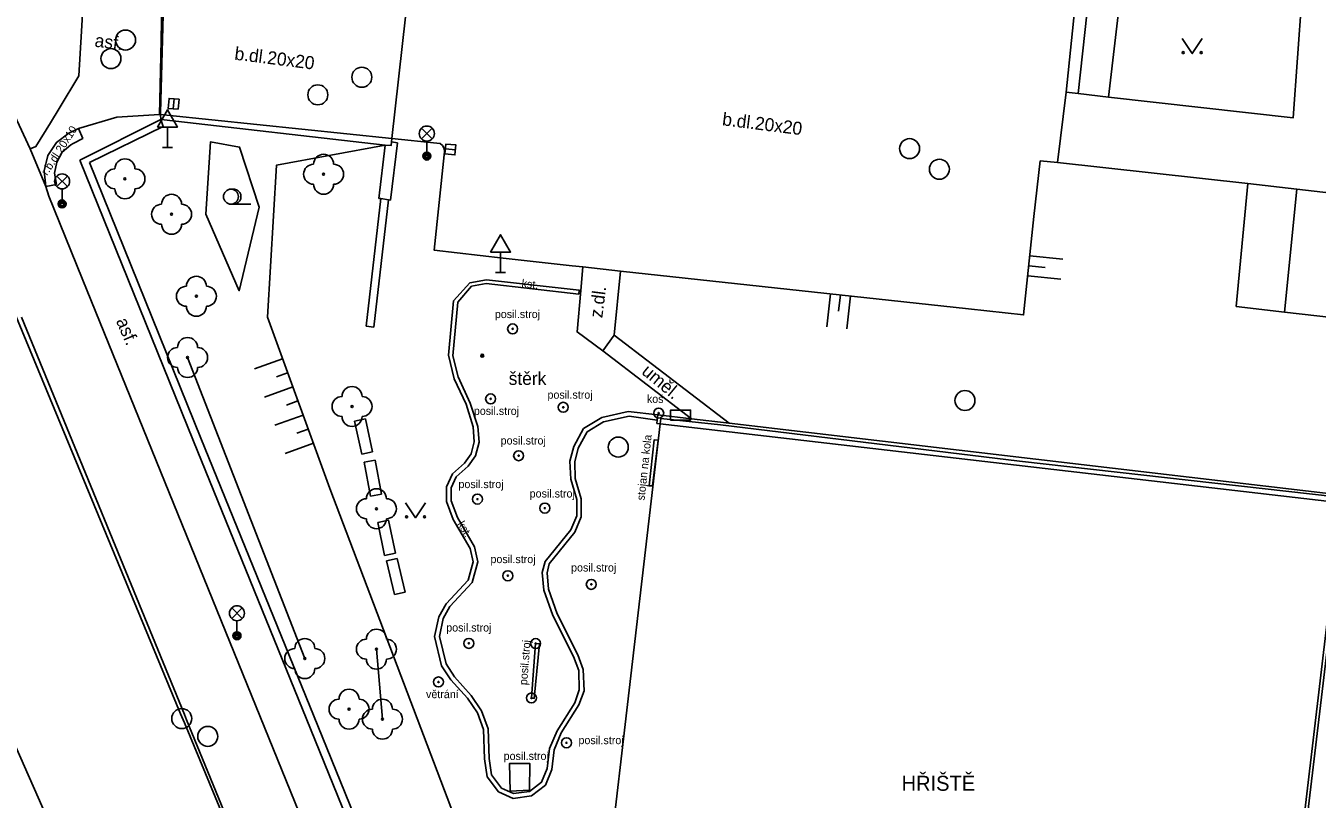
# Model space of a CAD drawing. Extents: x -595546 to -593986, y -1160845 to -1159202.
# Drawn here: x -594568 to -594503.5, y -1159866.2 to -1159827.5 of the extents above; entities that cross this region are included whole.
import ezdxf

# ---------------------------------------------------------------- set-up
doc = ezdxf.new("R2010")
doc.units = 0
for name, color, linetype in [('Level 20', 7, 'Continuous'), ('Level 22', 7, 'Continuous'), ('Level 24', 7, 'Continuous'), ('Level 25', 7, 'Continuous'), ('Level 27', 7, 'Continuous'), ('Level 33', 7, 'Continuous'), ('Level 34', 7, 'Continuous'), ('Level 36', 7, 'Continuous'), ('Specificka linie pasportu komunikaci', 7, 'Continuous'), ('TM - chodniky - VP', 7, 'Continuous'), ('TM - horni hrana svahu', 7, 'Continuous'), ('TM - hranice souvisleho porostu (skupiny stromu_ kere)', 7, 'Continuous'), ('TM - komunikace - VP', 7, 'Continuous'), ('TM - lavicka', 7, 'Continuous'), ('TM - letecke snimky - pomocna linie', 7, 'Continuous'), ('TM - plot drateny_ kovovy - VP', 7, 'Continuous'), ('TM - plot zivy neuzavreny', 7, 'Continuous'), ('TM - podezdivka plotu - VP', 7, 'Continuous'), ('TM - pomocna konstrukcni linie', 7, 'Continuous'), ('TM - popis objektu', 7, 'Continuous'), ('TM - popis povrchu', 7, 'Continuous'), ('TM - poznamka', 7, 'Continuous'), ('TM - predmet maleho rozsahu (zamereny obvodem)', 7, 'Continuous'), ('TM - rozhrani mezi zpev. plochami mezi sebou - VP', 7, 'Continuous'), ('TM - rozhrani ploch obecne - VP', 7, 'Continuous'), ('TM - srafovani', 7, 'Continuous'), ('TM - vjezd na pozemek', 7, 'Continuous')]:
    doc.layers.add(name, color=color, linetype=linetype)

msp = doc.modelspace()

# ---------------------------------------------------------------- linework, layer by layer
at = {"layer": 'Level 20'}
for radius in [0.075, 0.0204]:
    msp.add_circle((-594545.2, -1159844.02), radius, dxfattribs=at)
at = {"layer": 'Level 22'}
for centre in [(-594553.13, -1159834.95), (-594563.06, -1159835.18), (-594560.73, -1159836.95), (-594559.49, -1159841.05), (-594559.93, -1159844.11), (-594551.71, -1159846.56), (-594550.49, -1159851.67), (-594550.49, -1159858.69), (-594554.07, -1159859.16), (-594551.86, -1159861.69), (-594550.19, -1159862.19)]:
    msp.add_circle(centre, 0.05, dxfattribs=at)
for centre, start, end in [((-594563.06, -1159834.68), 0, 180), ((-594553.13, -1159834.45), 0, 180), ((-594563.56, -1159835.18), 90, 270), ((-594562.56, -1159835.18), 270, 90), ((-594553.63, -1159834.95), 90, 270), ((-594552.63, -1159834.95), 270, 90), ((-594563.06, -1159835.68), 180, 0), ((-594553.13, -1159835.45), 180, 0), ((-594560.73, -1159836.45), 0, 180), ((-594561.23, -1159836.95), 90, 270), ((-594560.23, -1159836.95), 270, 90), ((-594560.73, -1159837.45), 180, 0), ((-594559.49, -1159840.55), 0, 180), ((-594559.99, -1159841.05), 90, 270), ((-594558.99, -1159841.05), 270, 90), ((-594559.49, -1159841.55), 180, 0), ((-594559.93, -1159843.61), 0, 180), ((-594560.43, -1159844.11), 90, 270), ((-594559.43, -1159844.11), 270, 90), ((-594559.93, -1159844.61), 180, 0), ((-594551.71, -1159846.06), 0, 180), ((-594552.21, -1159846.56), 90, 270), ((-594551.21, -1159846.56), 270, 90), ((-594551.71, -1159847.06), 180, 0), ((-594550.99, -1159851.67), 90, 270), ((-594550.49, -1159851.17), 0, 180), ((-594549.99, -1159851.67), 270, 90), ((-594550.49, -1159852.17), 180, 0), ((-594554.07, -1159858.66), 0, 180), ((-594550.99, -1159858.69), 90, 270), ((-594550.49, -1159858.19), 0, 180), ((-594549.99, -1159858.69), 270, 90), ((-594554.57, -1159859.16), 90, 270), ((-594553.57, -1159859.16), 270, 90), ((-594550.49, -1159859.19), 180, 0), ((-594554.07, -1159859.66), 180, 0), ((-594551.86, -1159861.19), 0, 180), ((-594552.36, -1159861.69), 90, 270), ((-594551.36, -1159861.69), 270, 90), ((-594550.19, -1159861.69), 0, 180), ((-594550.69, -1159862.19), 90, 270), ((-594549.69, -1159862.19), 270, 90), ((-594551.86, -1159862.19), 180, 0), ((-594550.19, -1159862.69), 180, 0)]:
    msp.add_arc(centre, 0.5, start, end, dxfattribs=at)
at = {"layer": 'Level 24'}
msp.add_lwpolyline([(-594535.787, -1159847.238), (-594534.787, -1159847.238), (-594534.787, -1159846.738), (-594535.787, -1159846.738)], close=True, dxfattribs=at)
at = {"layer": 'Level 25'}
for centre, radius in [((-594543.68, -1159842.68), 0.25), ((-594543.68, -1159842.68), 0.0303), ((-594544.78, -1159846.18), 0.25), ((-594544.78, -1159846.18), 0.0303), ((-594541.15, -1159846.6), 0.25), ((-594541.15, -1159846.6), 0.0303), ((-594536.38, -1159846.89), 0.25), ((-594536.38, -1159846.89), 0.0303), ((-594543.38, -1159849.02), 0.25), ((-594543.38, -1159849.02), 0.0303), ((-594545.44, -1159851.19), 0.25), ((-594545.44, -1159851.19), 0.0303), ((-594542.07, -1159851.64), 0.25), ((-594542.07, -1159851.64), 0.0303), ((-594543.92, -1159855.02), 0.25), ((-594543.92, -1159855.02), 0.0303), ((-594539.75, -1159855.45), 0.25), ((-594539.75, -1159855.45), 0.0303), ((-594545.87, -1159858.4), 0.25), ((-594542.53, -1159858.41), 0.25), ((-594545.87, -1159858.4), 0.0303), ((-594542.53, -1159858.41), 0.0303), ((-594547.39, -1159860.33), 0.25), ((-594547.39, -1159860.33), 0.0303), ((-594542.74, -1159861.13), 0.25), ((-594542.74, -1159861.13), 0.0303), ((-594540.99, -1159863.37), 0.25), ((-594540.99, -1159863.37), 0.0303)]:
    msp.add_circle(centre, radius, dxfattribs=at)
at = {"layer": 'Level 27'}
for p, q in [((-594560.653, -1159831.679), (-594560.607, -1159831.181)), ((-594547.039, -1159833.687), (-594546.541, -1159833.733))]:
    msp.add_line(p, q, dxfattribs=at)
for points in [[(-594560.404, -1159831.702), (-594560.358, -1159831.204), (-594560.856, -1159831.158), (-594560.902, -1159831.656)], [(-594547.062, -1159833.936), (-594546.564, -1159833.982), (-594546.518, -1159833.484), (-594547.016, -1159833.438)]]:
    msp.add_lwpolyline(points, close=True, dxfattribs=at)
for centre in [(-594563.03, -1159828.24), (-594563.76, -1159829.17), (-594551.22, -1159830.1), (-594553.42, -1159830.98), (-594523.84, -1159833.67), (-594522.35, -1159834.7), (-594521.07, -1159846.26), (-594538.4, -1159848.59), (-594560.22, -1159862.16), (-594558.92, -1159863.05)]:
    msp.add_circle(centre, 0.5, dxfattribs=at)
at = {"layer": 'Level 33'}
for p, q in [((-594548.235, -1159833.18), (-594547.705, -1159832.65)), ((-594548.235, -1159832.65), (-594547.705, -1159833.18)), ((-594547.97, -1159833.29), (-594547.97, -1159834.04)), ((-594566.465, -1159835.57), (-594565.935, -1159835.04)), ((-594566.465, -1159835.04), (-594565.935, -1159835.57)), ((-594566.2, -1159835.68), (-594566.2, -1159836.43)), ((-594557.725, -1159857.16), (-594557.195, -1159856.63)), ((-594557.725, -1159856.63), (-594557.195, -1159857.16)), ((-594557.46, -1159857.27), (-594557.46, -1159858.02))]:
    msp.add_line(p, q, dxfattribs=at)
for centre, radius in [((-594547.97, -1159832.915), 0.375), ((-594547.97, -1159834.04), 0.2), ((-594547.97, -1159834.04), 0.145), ((-594547.97, -1159834.04), 0.0876), ((-594566.2, -1159835.305), 0.375), ((-594566.2, -1159836.43), 0.2), ((-594566.2, -1159836.43), 0.145), ((-594566.2, -1159836.43), 0.0876), ((-594557.46, -1159856.895), 0.375), ((-594557.46, -1159858.02), 0.2), ((-594557.46, -1159858.02), 0.145), ((-594557.46, -1159858.02), 0.0876)]:
    msp.add_circle(centre, radius, dxfattribs=at)
at = {"layer": 'Level 34'}
for p, q in [((-594560.94, -1159832.592), (-594560.94, -1159833.61)), ((-594561.19, -1159833.61), (-594560.69, -1159833.61)), ((-594544.28, -1159838.842), (-594544.28, -1159839.86)), ((-594544.53, -1159839.86), (-594544.03, -1159839.86))]:
    msp.add_line(p, q, dxfattribs=at)
for points in [[(-594561.44, -1159832.592), (-594560.44, -1159832.592), (-594560.94, -1159831.726)], [(-594544.78, -1159838.842), (-594543.78, -1159838.842), (-594544.28, -1159837.976)]]:
    msp.add_lwpolyline(points, close=True, dxfattribs=at)
at = {"layer": 'Level 36'}
msp.add_line((-594557.76, -1159836.445), (-594556.76, -1159836.445), dxfattribs=at)
for points in [[(-594510.21, -1159828.17), (-594509.71, -1159828.92), (-594509.21, -1159828.17)], [(-594549.03, -1159851.37), (-594548.53, -1159852.12), (-594548.03, -1159851.37)]]:
    msp.add_lwpolyline(points, dxfattribs=at)
for centre, radius in [((-594510.16, -1159828.87), 0.05), ((-594509.261, -1159828.87), 0.05), ((-594557.76, -1159836.07), 0.375), ((-594548.98, -1159852.07), 0.05), ((-594548.081, -1159852.07), 0.05)]:
    msp.add_circle(centre, radius, dxfattribs=at)
msp.add_arc((-594557.635, -1159836.07), 0.375, 260.40593, 99.59407, dxfattribs=at)
at = {"layer": 'Specificka linie pasportu komunikaci'}
msp.add_lwpolyline([(-594586.63, -1159795.25), (-594584.88, -1159801.73), (-594582.83, -1159807.79), (-594578.37, -1159818.9), (-594571.13, -1159835.74), (-594560.28, -1159861.92), (-594560.09, -1159862.37), (-594543.98, -1159901.22)], dxfattribs=at)
at = {"layer": 'TM - chodniky - VP'}
for points in [[(-594514.53, -1159822.82), (-594515.42, -1159830.92)], [(-594513.9, -1159831.09), (-594513.19, -1159825.12), (-594504.24, -1159826.12)], [(-594504.24, -1159826.12), (-594504.67, -1159832.13), (-594513.9, -1159831.09)], [(-594515.42, -1159830.92), (-594516.02, -1159830.84)], [(-594516.44, -1159834.36), (-594506.93, -1159835.41)], [(-594506.93, -1159835.41), (-594504.49, -1159835.69)], [(-594504.49, -1159835.69), (-594480.65, -1159838.44)], [(-594539.18, -1159843.78), (-594540.46, -1159842.83), (-594540.28, -1159840.76), (-594540.18, -1159839.58)], [(-594538.29, -1159839.79), (-594538.6, -1159842.99)], [(-594538.6, -1159842.99), (-594532.85, -1159847.39)], [(-594534.74, -1159847.17), (-594539.18, -1159843.78)]]:
    msp.add_lwpolyline(points, dxfattribs=at)
at = {"layer": 'TM - horni hrana svahu'}
msp.add_lwpolyline([(-594540.65, -1159883.25), (-594546.27, -1159867.91), (-594552.82, -1159850.66), (-594555.94, -1159842.1), (-594555.48, -1159834.49), (-594550.05, -1159833.49)], dxfattribs=at)
at = {"layer": 'TM - hranice souvisleho porostu (skupiny stromu_ kere)'}
msp.add_lwpolyline([(-594559.02, -1159836.94), (-594558.79, -1159833.33), (-594557.33, -1159833.59), (-594556.35, -1159836.59), (-594557.35, -1159840.77), (-594559.02, -1159836.94)], dxfattribs=at)
at = {"layer": 'TM - komunikace - VP'}
for points in [[(-594516.02, -1159830.84), (-594515.53, -1159826.15), (-594518.23, -1159825.85), (-594520.7, -1159825.58)], [(-594516.44, -1159834.36), (-594516.02, -1159830.84)], [(-594565.38, -1159832.66), (-594563.46, -1159832.1), (-594561.33, -1159831.97)], [(-594561.33, -1159831.97), (-594561.28, -1159831.97)], [(-594561.28, -1159831.97), (-594560.97, -1159831.99), (-594549.72, -1159833.17)], [(-594567.01, -1159835.56), (-594567.1, -1159834.78), (-594566.92, -1159834.02), (-594566.49, -1159833.36), (-594565.86, -1159832.89)], [(-594565.38, -1159832.66), (-594565.86, -1159832.89)], [(-594549.72, -1159833.17), (-594547.47, -1159833.4)], [(-594547.47, -1159833.4), (-594547.31, -1159833.42), (-594547.18, -1159833.52), (-594547.1, -1159833.66), (-594547.09, -1159833.82)], [(-594540.18, -1159839.58), (-594540.7, -1159839.52), (-594544.16, -1159839.15), (-594547.61, -1159838.74), (-594547.1, -1159833.98), (-594547.09, -1159833.82)], [(-594517.31, -1159834.28), (-594517.62, -1159837.06), (-594518.14, -1159841.98), (-594520.9, -1159841.67), (-594538.29, -1159839.79)], [(-594517.31, -1159834.28), (-594516.44, -1159834.36)], [(-594565.2, -1159840.16), (-594566.86, -1159836.05), (-594567.01, -1159835.56)], [(-594565.2, -1159840.16), (-594539.35, -1159903.78)], [(-594538.29, -1159839.79), (-594540.18, -1159839.58)], [(-594543.98, -1159901.22), (-594559.98, -1159862.22), (-594560.09, -1159861.95), (-594568.23, -1159842.1)]]:
    msp.add_lwpolyline(points, dxfattribs=at)
at = {"layer": 'TM - lavicka'}
for points in [[(-594551.58, -1159847.3), (-594551.04, -1159847.18)], [(-594551.58, -1159847.3), (-594551.22, -1159848.94)], [(-594551.04, -1159847.18), (-594550.68, -1159848.82)], [(-594551.22, -1159848.94), (-594550.68, -1159848.82)], [(-594551.1, -1159849.35), (-594550.56, -1159849.25)], [(-594551.1, -1159849.35), (-594550.78, -1159851.05)], [(-594550.56, -1159849.25), (-594550.24, -1159850.95)], [(-594550.78, -1159851.05), (-594550.24, -1159850.95)], [(-594550.42, -1159852.36), (-594549.88, -1159852.24)], [(-594550.42, -1159852.36), (-594550.08, -1159854.01)], [(-594549.88, -1159852.24), (-594549.54, -1159853.89)], [(-594550.08, -1159854.01), (-594549.54, -1159853.89)], [(-594549.99, -1159854.27), (-594549.45, -1159854.15)], [(-594549.99, -1159854.27), (-594549.59, -1159855.96)], [(-594549.45, -1159854.15), (-594549.05, -1159855.84)], [(-594549.59, -1159855.96), (-594549.05, -1159855.84)]]:
    msp.add_lwpolyline(points, dxfattribs=at)
at = {"layer": 'TM - letecke snimky - pomocna linie'}
msp.add_lwpolyline([(-594545.31, -1159910.35), (-594552.05, -1159900.91), (-594576.79, -1159844.82), (-594580.96, -1159844.23)], dxfattribs=at)
at = {"layer": 'TM - plot drateny_ kovovy - VP'}
for points in [[(-594561.28, -1159831.97), (-594561.29, -1159831.88)], [(-594561.26, -1159832.21), (-594561.28, -1159831.97)], [(-594550.05, -1159833.49), (-594561.1, -1159832.23), (-594561.26, -1159832.21)], [(-594564.84, -1159834.36), (-594561.15, -1159832.56)], [(-594549.74, -1159833.33), (-594549.76, -1159833.52), (-594550.05, -1159833.49)], [(-594559.27, -1159848.14), (-594564.84, -1159834.36)], [(-594536.3, -1159847.43), (-594536.27, -1159847.16), (-594533.29, -1159847.47), (-594518.34, -1159849.3)], [(-594540.43, -1159882.78), (-594536.3, -1159847.43)], [(-594553.42, -1159862.52), (-594559.27, -1159848.14)], [(-594518.34, -1159849.3), (-594502.52, -1159851.08), (-594502.27, -1159851.37), (-594502.11, -1159851.56), (-594506.26, -1159886.45), (-594506.31, -1159886.49)], [(-594548.85, -1159873.77), (-594553.42, -1159862.52)]]:
    msp.add_lwpolyline(points, dxfattribs=at)
at = {"layer": 'TM - plot zivy neuzavreny'}
for points in [[(-594554.07, -1159859.16), (-594559.93, -1159844.11)], [(-594550.49, -1159858.69), (-594550.19, -1159862.19)]]:
    msp.add_lwpolyline(points, dxfattribs=at)
at = {"layer": 'TM - podezdivka plotu - VP'}
for points in [[(-594565.32, -1159834.24), (-594561.26, -1159832.21)], [(-594561.26, -1159832.21), (-594561.15, -1159832.56)], [(-594565.32, -1159834.24), (-594559.64, -1159848.29)], [(-594559.64, -1159848.29), (-594553.79, -1159862.67)], [(-594553.79, -1159862.67), (-594549.22, -1159873.92)]]:
    msp.add_lwpolyline(points, dxfattribs=at)
at = {"layer": 'TM - pomocna konstrukcni linie'}
for points in [[(-594567.8, -1159833.68), (-594572.1, -1159824.44)], [(-594540.36, -1159840.75), (-594540.28, -1159840.76)], [(-594536.41, -1159848.25), (-594536.61, -1159848.23), (-594536.85, -1159850.53), (-594536.69, -1159850.52)], [(-594542.53, -1159858.41), (-594542.34, -1159858.42), (-594542.6, -1159861.15), (-594542.74, -1159861.13)]]:
    msp.add_lwpolyline(points, dxfattribs=at)
at = {"layer": 'TM - predmet maleho rozsahu (zamereny obvodem)'}
for points in [[(-594536.41, -1159848.25), (-594536.69, -1159850.52)], [(-594542.53, -1159858.41), (-594542.74, -1159861.13)], [(-594543.81, -1159865.79), (-594543.83, -1159864.4), (-594542.82, -1159864.41), (-594542.84, -1159865.74), (-594543.81, -1159865.79)]]:
    msp.add_lwpolyline(points, dxfattribs=at)
at = {"layer": 'TM - rozhrani mezi zpev. plochami mezi sebou - VP'}
for points in [[(-594565.09, -1159825.26), (-594565.37, -1159830.03), (-594566.35, -1159831.66)], [(-594561.33, -1159831.97), (-594561.27, -1159829.04), (-594561.2, -1159825.65)], [(-594513.9, -1159831.09), (-594515.42, -1159830.92)], [(-594566.35, -1159831.66), (-594566.79, -1159832.38), (-594567.51, -1159833.57), (-594567.8, -1159833.68)], [(-594565.38, -1159832.66), (-594565.17, -1159833.16), (-594565.65, -1159833.42)], [(-594567.8, -1159833.68), (-594567.01, -1159835.56)], [(-594566.49, -1159835.46), (-594566.58, -1159834.9), (-594566.47, -1159834.34), (-594566.2, -1159833.85), (-594565.77, -1159833.48)], [(-594565.65, -1159833.42), (-594565.77, -1159833.48)], [(-594567.01, -1159835.56), (-594566.49, -1159835.46)], [(-594538.6, -1159842.99), (-594539.18, -1159843.78)]]:
    msp.add_lwpolyline(points, dxfattribs=at)
at = {"layer": 'TM - rozhrani ploch obecne - VP'}
for points in [[(-594550.37, -1159836.16), (-594550.05, -1159833.49)], [(-594549.78, -1159836.24), (-594549.44, -1159833.38)], [(-594549.44, -1159833.38), (-594549.74, -1159833.33)], [(-594506.93, -1159835.41), (-594507.52, -1159841.56)], [(-594505.1, -1159841.85), (-594504.49, -1159835.69)], [(-594550.27, -1159836.17), (-594551.01, -1159842.55)], [(-594549.88, -1159836.23), (-594550.62, -1159842.59), (-594551.01, -1159842.55)], [(-594550.27, -1159836.17), (-594550.37, -1159836.16)], [(-594549.88, -1159836.23), (-594550.27, -1159836.17)], [(-594549.78, -1159836.24), (-594549.88, -1159836.23)], [(-594545.65, -1159847.58), (-594546, -1159846.44), (-594546.6, -1159845.17), (-594546.88, -1159844), (-594546.64, -1159841.28), (-594545.82, -1159840.37), (-594544.99, -1159840.23), (-594540.36, -1159840.75)], [(-594545.42, -1159847.56), (-594545.81, -1159846.39), (-594546.4, -1159845.08), (-594546.67, -1159844.03), (-594546.42, -1159841.35), (-594545.73, -1159840.55), (-594545, -1159840.41), (-594540.37, -1159840.95)], [(-594540.36, -1159840.75), (-594540.37, -1159840.95)], [(-594507.52, -1159841.56), (-594505.1, -1159841.85)], [(-594505.1, -1159841.85), (-594481.43, -1159844.52)], [(-594537.85, -1159847.04), (-594539.14, -1159847.33), (-594539.96, -1159847.83), (-594540.4, -1159848.65), (-594540.58, -1159849.33), (-594540.55, -1159850.16), (-594540.25, -1159851.18), (-594540.25, -1159852.07), (-594540.58, -1159852.84), (-594541.85, -1159854.42), (-594541.96, -1159854.88), (-594541.89, -1159855.69), (-594541.45, -1159856.92), (-594540.43, -1159858.97), (-594540.15, -1159859.71), (-594540.11, -1159860.77), (-594540.37, -1159861.47), (-594541.25, -1159862.88), (-594541.61, -1159863.72), (-594541.72, -1159864.71), (-594542.04, -1159865.49), (-594542.74, -1159866.02), (-594543.66, -1159866.15), (-594544.38, -1159865.83), (-594544.96, -1159865.07), (-594545.08, -1159864.18), (-594545.14, -1159862.71), (-594545.44, -1159861.88), (-594545.93, -1159861.14), (-594546.77, -1159860.22), (-594547.23, -1159859.52), (-594547.58, -1159858.05), (-594547.37, -1159857.07), (-594547.01, -1159856.42), (-594545.91, -1159855.24), (-594545.66, -1159854.32), (-594545.81, -1159853.66), (-594546.65, -1159852.21), (-594546.98, -1159851.31), (-594546.99, -1159850.57), (-594546.69, -1159849.93), (-594546.09, -1159849.39), (-594545.76, -1159848.92), (-594545.6, -1159848.32), (-594545.65, -1159847.58)], [(-594537.9, -1159846.81), (-594539.23, -1159847.11), (-594540.14, -1159847.66), (-594540.62, -1159848.56), (-594540.82, -1159849.3), (-594540.78, -1159850.2), (-594540.48, -1159851.21), (-594540.48, -1159852.02), (-594540.78, -1159852.72), (-594542.06, -1159854.31), (-594542.2, -1159854.86), (-594542.12, -1159855.74), (-594541.67, -1159857.01), (-594540.64, -1159859.06), (-594540.38, -1159859.76), (-594540.35, -1159860.73), (-594540.58, -1159861.37), (-594541.46, -1159862.77), (-594541.84, -1159863.66), (-594541.95, -1159864.65), (-594542.23, -1159865.34), (-594542.83, -1159865.8), (-594543.63, -1159865.91), (-594544.23, -1159865.64), (-594544.74, -1159864.98), (-594544.85, -1159864.16), (-594544.91, -1159862.67), (-594545.23, -1159861.77), (-594545.75, -1159861), (-594546.58, -1159860.08), (-594547.01, -1159859.43), (-594547.34, -1159858.05), (-594547.15, -1159857.15), (-594546.82, -1159856.56), (-594545.7, -1159855.36), (-594545.42, -1159854.33), (-594545.59, -1159853.57), (-594546.44, -1159852.11), (-594546.75, -1159851.27), (-594546.76, -1159850.62), (-594546.5, -1159850.07), (-594545.91, -1159849.55), (-594545.54, -1159849.02), (-594545.36, -1159848.34), (-594545.42, -1159847.56)], [(-594537.9, -1159846.81), (-594536.42, -1159846.97)], [(-594537.85, -1159847.04), (-594536.46, -1159847.24)], [(-594536.42, -1159846.97), (-594536.46, -1159847.24), (-594536.48, -1159847.41)], [(-594536.42, -1159846.97), (-594534.74, -1159847.17), (-594532.85, -1159847.39), (-594502.2, -1159851), (-594502.27, -1159851.37)], [(-594536.48, -1159847.41), (-594536.3, -1159847.43)], [(-594536.3, -1159847.43), (-594502.27, -1159851.37), (-594506.4, -1159886.4)]]:
    msp.add_lwpolyline(points, dxfattribs=at)
at = {"layer": 'TM - srafovani'}
for points in [[(-594517.88, -1159839.52), (-594517.06, -1159839.61)], [(-594517.83, -1159839.02), (-594516.18, -1159839.2)], [(-594517.93, -1159840.02), (-594516.28, -1159840.19)], [(-594527.8, -1159840.92), (-594527.98, -1159842.57)], [(-594527.3, -1159840.98), (-594527.39, -1159841.8)], [(-594526.8, -1159841.03), (-594526.98, -1159842.68)], [(-594555.19, -1159844.17), (-594556.59, -1159844.68)], [(-594554.93, -1159844.88), (-594555.49, -1159845.08)], [(-594554.67, -1159845.58), (-594556.08, -1159846.09)], [(-594554.41, -1159846.28), (-594554.98, -1159846.49)], [(-594554.16, -1159846.99), (-594555.57, -1159847.5)], [(-594553.9, -1159847.69), (-594554.46, -1159847.9)], [(-594553.64, -1159848.4), (-594555.05, -1159848.91)]]:
    msp.add_lwpolyline(points, dxfattribs=at)
at = {"layer": 'TM - vjezd na pozemek'}
for points in [[(-594561.11, -1159825.75), (-594561.29, -1159831.88)], [(-594549.72, -1159833.17), (-594549.04, -1159827.08)], [(-594549.74, -1159833.33), (-594549.72, -1159833.17)]]:
    msp.add_lwpolyline(points, dxfattribs=at)

# ---------------------------------------------------------------- texts
at = {"layer": 'TM - popis objektu'}
msp.add_text('HŘIŠTĚ', height=0.75, dxfattribs=at).set_placement((-594524.24, -1159865.77))
at = {"layer": 'TM - popis povrchu'}
for s, height, rotation, p in [('asf.', 0.65, 352.85928, (-594564.6, -1159828.57)), ('b.dl.20x20', 0.65, 352.85928, (-594557.61, -1159829.22)), ('b.dl.20x20', 0.65, 352.85928, (-594533.23, -1159832.5)), ('r.b.dl.20x10', 0.4, 57, (-594566.95, -1159835.04)), ('kst.', 0.4, 353.46587, (-594543.25, -1159840.59)), ('z.dl.', 0.65, 82.85928, (-594539.2, -1159842.16)), ('asf.', 0.65, 293.39377, (-594563.52, -1159842.28)), ('uměl.', 0.65, 320.3676, (-594537.28, -1159844.89)), ('kst.', 0.4, 300.20761, (-594546.46, -1159852.43))]:
    msp.add_text(s, height=height, rotation=rotation, dxfattribs=at).set_placement(p)
msp.add_text('štěrk', height=0.65, dxfattribs=at).set_placement((-594543.88, -1159845.48))
at = {"layer": 'TM - poznamka'}
for s, p in [('posil.stroj', (-594544.57, -1159842.14)), ('posil.stroj', (-594541.94, -1159846.17)), ('koš', (-594536.97, -1159846.38)), ('posil.stroj', (-594545.62, -1159846.98)), ('posil.stroj', (-594544.28, -1159848.46)), ('posil.stroj', (-594546.39, -1159850.64)), ('posil.stroj', (-594542.83, -1159851.11)), ('posil.stroj', (-594544.79, -1159854.39)), ('posil.stroj', (-594540.76, -1159854.81)), ('posil.stroj', (-594547, -1159857.81)), ('větrání', (-594548.01, -1159861.14)), ('posil.stroj', (-594540.39, -1159863.44)), ('posil.stroj', (-594544.13, -1159864.23))]:
    msp.add_text(s, height=0.4, dxfattribs=at).set_placement(p)
for s, rotation, p in [('stojan na kola', 83.71522, (-594537.09, -1159851.27)), ('posil.stroj', 85.58519, (-594542.96, -1159860.5))]:
    msp.add_text(s, height=0.4, rotation=rotation, dxfattribs=at).set_placement(p)

doc.saveas('drawing.dxf')
